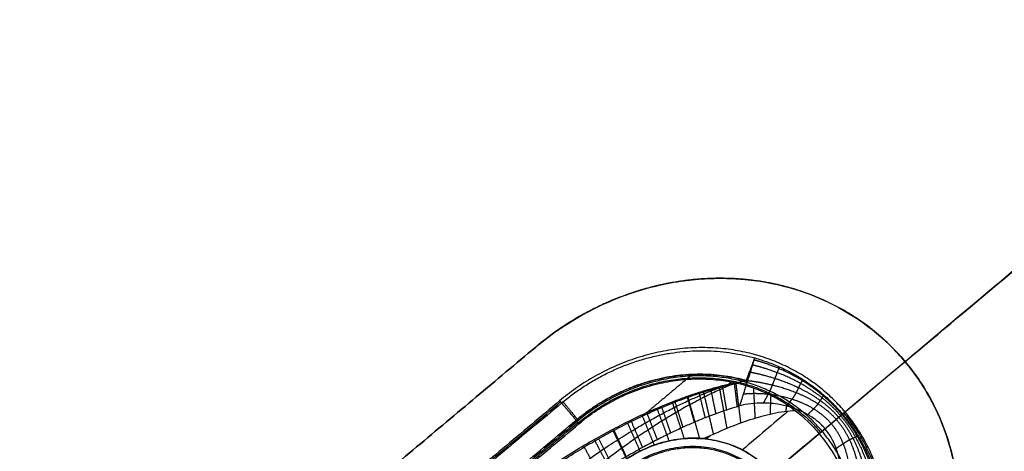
# Model space of a CAD drawing. Header units: millimetres. Extents: x -657 to 864, y -831 to 851.
# Tile 458 of 656: x 713 to 743, y -464 to -451. Entities that reach past the tile are written whole.
import ezdxf

# ---------------------------------------------------------------- set-up
doc = ezdxf.new("R2010")
doc.units = ezdxf.units.MM
doc.layers.add('Default', color=7, linetype='Continuous', true_color=0x000000)

msp = doc.modelspace()

# ---------------------------------------------------------------- linework, layer by layer
at = {"layer": 'Default'}
for points in [[(863.462, -524.357, 60.121), (781.241, -426.37, 60.121), (699.02, -328.383, 60.121)], [(862.692, -523.654, 60.335), (781.135, -426.459, 60.335), (699.579, -329.264, 60.335)], [(842.781, -633.288, 16.074), (715.467, -481.562, 16.074), (588.153, -329.835, 16.074)], [(842.26, -632.81, 16.311), (715.397, -481.62, 16.311), (588.534, -330.431, 16.311)], [(734.061, -340.304, 73.164), (540.134, -503.029, 73.164), (346.207, -665.753, 73.164)], [(733.511, -340.857, 72.922), (540.179, -503.082, 72.922), (346.847, -665.307, 72.922)], [(749.713, -752.794, -11.841), (602.007, -576.765, -11.841), (454.301, -400.737, -11.841)], [(749.32, -752.327, -11.588), (602.007, -576.765, -11.588), (454.693, -401.204, -11.588)], [(739.682, -461.242, 89.444), (764.726, -440.227, 89.444), (789.771, -419.213, 89.444)], [(789.771, -419.213, 89.698), (764.726, -440.227, 89.698), (739.682, -461.242, 89.698)], [(714.27, -472.81, 89.597), (721.426, -466.806, 89.597), (728.582, -460.801, 89.597)], [(728.582, -460.801, 89.343), (721.426, -466.806, 89.343), (714.27, -472.81, 89.343)], [(714.27, -472.81, 89.47), (721.426, -466.806, 89.47), (728.582, -460.801, 89.47)], [(728.582, -460.801, 89.597), (728.582, -460.801, 89.47), (728.582, -460.801, 89.343)], [(739.682, -461.242, 89.444), (739.682, -461.242, 89.571), (739.682, -461.242, 89.698)]]:
    msp.add_open_spline(points, degree=2, dxfattribs=at)
for points, knots in [([(812.669, -399.999, 89.698), (802.728, -408.341, 79.296), (772.356, -433.826, 50.656), (702.484, -492.455, 3.351), (640.49, -544.475, -11.841), (602.007, -576.765, -11.841)], [2.41548, 2.41548, 2.41548, 2.41548, 70.396144, 198.636056, 404.995527, 404.995527, 404.995527, 404.995527]), ([(812.115, -400.464, 89.444), (802.306, -408.694, 79.212), (772.084, -434.054, 50.758), (702.42, -492.509, 3.594), (640.465, -544.495, -11.588), (602.007, -576.765, -11.588)], [2.408267, 2.408267, 2.408267, 2.408267, 69.367076, 197.537893, 403.786179, 403.786179, 403.786179, 403.786179]), ([(739.682, -461.242, 89.444), (739.38, -460.883, 89.444), (738.882, -460.398, 89.442), (738.219, -459.928, 89.437), (737.917, -459.747, 89.434), (737.713, -459.631, 89.432), (737.607, -459.574, 89.431), (737.292, -459.415, 89.428), (737.077, -459.32, 89.426), (736.637, -459.15, 89.421), (736.411, -459.076, 89.418), (735.951, -458.948, 89.413), (735.602, -458.869, 89.408), (735.186, -458.806, 89.403), (735.006, -458.785, 89.401), (734.886, -458.772, 89.399), (734.827, -458.767, 89.398), (734.518, -458.741, 89.394), (734.145, -458.729, 89.39), (733.707, -458.745, 89.384), (733.488, -458.761, 89.381), (733.378, -458.77, 89.38), (733.331, -458.775, 89.38), (733.299, -458.778, 89.379), (733.284, -458.78, 89.379), (733.002, -458.81, 89.376), (732.607, -458.871, 89.371), (732.15, -458.976, 89.366), (731.923, -459.037, 89.364), (731.81, -459.07, 89.362), (731.761, -459.084, 89.362), (731.729, -459.094, 89.362), (731.714, -459.098, 89.361), (731.42, -459.188, 89.359), (731.148, -459.287, 89.356), (730.747, -459.454, 89.353), (730.549, -459.543, 89.351), (730.32, -459.656, 89.35), (730.223, -459.706, 89.349), (730.159, -459.74, 89.349), (730.128, -459.756, 89.348), (729.558, -460.063, 89.345), (729.053, -460.406, 89.343), (728.582, -460.801, 89.343)], [0, 0, 0, 0, 2.16185, 3.242775, 3.783237, 3.783237, 4.323699, 4.323699, 5.404624, 5.404624, 6.485549, 6.485549, 7.566474, 8.106936, 8.377168, 8.377168, 8.647399, 8.647399, 9.728324, 10.268786, 10.539017, 10.674133, 10.741691, 10.741691, 10.809249, 10.809249, 11.890173, 12.430636, 12.700867, 12.835983, 12.903541, 12.903541, 12.971098, 12.971098, 14.052023, 14.052023, 14.592486, 14.862717, 14.997832, 14.997832, 15.132948, 15.132948, 17.294798, 17.294798, 17.294798, 17.294798]), ([(728.582, -460.801, 89.597), (728.818, -460.603, 89.597), (729.062, -460.419, 89.598), (729.441, -460.161, 89.599), (729.633, -460.038, 89.6), (729.863, -459.903, 89.601), (729.962, -459.846, 89.601), (730.029, -459.809, 89.602), (730.064, -459.79, 89.602), (730.354, -459.634, 89.604), (730.617, -459.509, 89.606), (731.019, -459.341, 89.609), (731.222, -459.262, 89.611), (731.462, -459.179, 89.613), (731.583, -459.139, 89.614), (731.635, -459.123, 89.615), (731.669, -459.112, 89.615), (731.688, -459.106, 89.615), (731.963, -459.022, 89.618), (732.354, -458.923, 89.622), (732.815, -458.84, 89.627), (733.047, -458.807, 89.63), (733.164, -458.793, 89.631), (733.214, -458.787, 89.632), (733.247, -458.784, 89.632), (733.264, -458.782, 89.633), (733.532, -458.754, 89.636), (733.909, -458.732, 89.641), (734.345, -458.737, 89.646), (734.532, -458.746, 89.649), (734.656, -458.753, 89.65), (734.719, -458.758, 89.651), (735.755, -458.844, 89.664), (736.664, -459.098, 89.676), (738.357, -459.953, 89.693), (739.081, -460.526, 89.698), (739.682, -461.242, 89.698)], [0, 0, 0, 0, 1.083155, 1.083155, 1.624733, 1.895522, 2.030917, 2.030917, 2.166311, 2.166311, 3.249466, 3.249466, 3.791044, 4.061833, 4.197227, 4.264925, 4.264925, 4.332622, 4.332622, 5.415777, 5.957355, 6.228144, 6.363538, 6.431236, 6.431236, 6.498933, 6.498933, 7.582088, 8.123666, 8.394455, 8.394455, 8.665244, 8.665244, 12.997866, 12.997866, 17.330488, 17.330488, 17.330488, 17.330488]), ([(738.188, -472.251, 89.343), (738.442, -472.038, 89.343), (738.683, -471.813, 89.344), (739.022, -471.457, 89.345), (739.187, -471.275, 89.346), (739.371, -471.055, 89.347), (739.46, -470.943, 89.348), (739.498, -470.895, 89.349), (739.523, -470.862, 89.349), (739.536, -470.845, 89.349), (739.735, -470.585, 89.351), (739.908, -470.333, 89.353), (740.146, -469.945, 89.357), (740.26, -469.749, 89.358), (740.383, -469.515, 89.361), (740.442, -469.397, 89.362), (740.471, -469.338, 89.363), (740.484, -469.312, 89.363), (740.492, -469.295, 89.363), (740.496, -469.286, 89.363), (740.618, -469.032, 89.366), (740.775, -468.657, 89.371), (740.926, -468.21, 89.376), (740.993, -467.983, 89.379), (741.024, -467.869, 89.38), (741.037, -467.821, 89.381), (741.046, -467.788, 89.381), (741.051, -467.77, 89.382), (741.116, -467.515, 89.385), (741.192, -467.154, 89.389), (741.25, -466.73, 89.395), (741.271, -466.517, 89.398), (741.279, -466.426, 89.399), (741.284, -466.365, 89.4), (741.286, -466.333, 89.4), (741.319, -465.835, 89.406), (741.308, -465.375, 89.412), (741.202, -464.47, 89.423), (741.106, -464.028, 89.427), (740.693, -462.719, 89.439), (740.264, -461.935, 89.444), (739.682, -461.242, 89.444)], [0, 0, 0, 0, 1.081886, 1.081886, 1.622829, 1.893301, 2.028537, 2.096155, 2.096155, 2.163772, 2.163772, 3.245659, 3.245659, 3.786602, 4.057073, 4.192309, 4.259927, 4.293736, 4.293736, 4.327545, 4.327545, 5.409431, 5.950374, 6.220846, 6.356082, 6.423699, 6.423699, 6.491317, 6.491317, 7.573204, 8.114147, 8.384618, 8.519854, 8.519854, 8.65509, 8.65509, 10.818862, 10.818862, 12.982635, 12.982635, 17.310179, 17.310179, 17.310179, 17.310179]), ([(739.682, -461.242, 89.698), (739.973, -461.589, 89.698), (740.353, -462.144, 89.696), (740.646, -462.749, 89.692), (740.822, -463.164, 89.689), (740.901, -463.378, 89.687), (741.107, -464.031, 89.681), (741.202, -464.475, 89.676), (741.282, -465.154, 89.668), (741.306, -465.497, 89.664), (741.306, -465.902, 89.659), (741.299, -466.106, 89.657), (741.295, -466.194, 89.656), (741.291, -466.252, 89.655), (741.29, -466.281, 89.654), (741.271, -466.554, 89.651), (741.23, -466.918, 89.646), (741.151, -467.34, 89.641), (741.105, -467.551, 89.638), (741.079, -467.656, 89.637), (741.068, -467.701, 89.636), (741.061, -467.731, 89.636), (741.057, -467.745, 89.636), (740.986, -468.022, 89.632), (740.866, -468.408, 89.627), (740.693, -468.848, 89.622), (740.599, -469.066, 89.62), (740.549, -469.174, 89.619), (740.524, -469.228, 89.618), (740.513, -469.251, 89.618), (740.506, -469.266, 89.617), (740.503, -469.273, 89.617), (740.369, -469.553, 89.614), (740.224, -469.818, 89.612), (739.987, -470.206, 89.608), (739.862, -470.397, 89.606), (739.708, -470.615, 89.605), (739.628, -470.723, 89.604), (739.594, -470.769, 89.603), (739.571, -470.8, 89.603), (739.56, -470.814, 89.603), (739.149, -471.351, 89.599), (738.696, -471.825, 89.597), (738.188, -472.251, 89.597)], [0, 0, 0, 0, 2.1622, 3.2433, 3.2433, 4.3244, 4.3244, 6.486601, 6.486601, 7.567701, 8.108251, 8.378526, 8.513663, 8.513663, 8.648801, 8.648801, 9.729901, 10.270451, 10.540726, 10.675863, 10.743432, 10.743432, 10.811001, 10.811001, 11.892101, 12.432651, 12.702926, 12.838064, 12.905632, 12.939417, 12.939417, 12.973201, 12.973201, 14.054301, 14.054301, 14.594851, 14.865126, 15.000264, 15.067833, 15.067833, 15.135401, 15.135401, 17.297601, 17.297601, 17.297601, 17.297601])]:
    msp.add_open_spline(points, degree=3, knots=knots, dxfattribs=at)
msp.add_rational_spline([(738.188, -472.251, 89.52), (744.485, -466.967, 89.52), (739.682, -461.242, 89.52), (734.879, -455.518, 89.52), (728.582, -460.801, 89.52)], [1, 0.707106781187, 1, 0.707106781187, 1], degree=2, knots=[1.570796, 1.570796, 1.570796, 3.141593, 3.141593, 4.712389, 4.712389, 4.712389], dxfattribs=at)
at = {"layer": 'Default', "color": 18, "true_color": 0x000000}
for points, weights, degree in [([(737.879, -462.755, 91.536), (734.167, -458.332, 91.536), (729.301, -462.415, 91.536)], [1, 0.707106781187, 1], 2), ([(729.36, -462.484, 93.443), (732.029, -460.244, 93.443), (735.165, -461.131, 93.443)], [1, 0.873457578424, 1], 2), ([(734.908, -461.812, 94.152), (735.153, -461.164, 94.152), (735.165, -461.131, 93.443)], [1, 0.725374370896, 1], 2), ([(735.165, -461.131, 93.443), (736.764, -461.582, 93.443), (737.802, -462.82, 93.443)], [1, 0.961918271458, 1], 2), ([(729.796, -463.004, 94.152), (732.147, -461.031, 94.152), (734.908, -461.812, 94.152)], [1, 0.873458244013, 1], 2), ([(737.191, -463.333, 91.536), (734.004, -459.534, 91.536), (729.826, -463.04, 91.536)], [1, 0.707106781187, 1], 2), ([(729.86, -463.081, 92.652), (733.993, -459.613, 92.652), (737.146, -463.37, 92.652)], [1, 0.707106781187, 1], 2), ([(729.881, -463.106, 93.33), (732.051, -461.285, 93.33), (734.64, -461.889, 93.33)], [1, 0.884142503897, 1], 2), ([(734.908, -461.812, 94.152), (734.919, -461.784, 94.152), (734.93, -461.755, 94.15), (734.94, -461.727, 94.146)], [1.15916865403, 1.14039127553, 1.12327529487, 1.10782071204], 3), ([(734.92, -461.916, 94.157), (734.917, -461.882, 94.153), (734.915, -461.847, 94.152), (734.912, -461.812, 94.152)], [1.0051917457, 1.00279662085, 1.00123020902, 1.00049251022], 3), ([(733.998, -462.806, 94.516), (733.959, -462.615, 94.287), (733.905, -462.352, 94.152), (733.843, -462.055, 94.152)], [1.16323793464, 1.04610123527, 0.992005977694, 1.0009521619], 3), ([(734.098, -462.016, 93.33), (734.187, -462.501, 93.33), (734.266, -462.933, 93.543), (734.324, -463.251, 93.908)], [1.00041818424, 0.994631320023, 1.0489037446, 1.16323545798], 3), ([(734.319, -462.694, 94.488), (734.287, -462.503, 94.276), (734.244, -462.247, 94.152), (734.196, -461.96, 94.152)], [1.16323796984, 1.05076040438, 0.996409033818, 1.00018385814], 3), ([(734.64, -462.594, 94.46), (734.617, -462.404, 94.265), (734.586, -462.155, 94.152), (734.552, -461.878, 94.152)], [1.16323800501, 1.05547592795, 1.00106845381, 1.0000155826], 3), ([(734.593, -461.898, 93.33), (734.65, -462.359, 93.33), (734.7, -462.773, 93.518), (734.739, -463.09, 93.843)], [1.0000177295, 1.0011400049, 1.05554221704, 1.16322436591], 3), ([(735.123, -462.029, 93.345), (735.141, -462.379, 93.392), (735.157, -462.691, 93.545), (735.17, -462.946, 93.778)], [1.00880186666, 1.02820330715, 1.07967884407, 1.16322847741], 3), ([(733.351, -463.061, 94.574), (733.299, -462.874, 94.31), (733.222, -462.599, 94.152), (733.134, -462.282, 94.152)], [1.16323786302, 1.03680343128, 0.983815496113, 1.00427405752], 3), ([(733.152, -462.311, 93.33), (733.29, -462.799, 93.33), (733.413, -463.232, 93.557), (733.501, -463.544, 93.949)], [1.00454671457, 0.985002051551, 1.02846890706, 1.13494728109], 3), ([(733.677, -462.928, 94.545), (733.631, -462.738, 94.298), (733.566, -462.469, 94.152), (733.491, -462.161, 94.152)], [1.16323789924, 1.04147719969, 0.987833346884, 1.00230634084], 3), ([(733.62, -462.154, 93.33), (733.74, -462.663, 93.33), (733.845, -463.109, 93.569), (733.919, -463.425, 93.974)], [1.00195728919, 0.98873566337, 1.04249879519, 1.16324668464], 3), ([(735.643, -462.248, 93.405), (735.635, -462.461, 93.47), (735.628, -462.655, 93.576), (735.622, -462.825, 93.713)], [1.04106516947, 1.06826919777, 1.10898940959, 1.16322580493], 3), ([(729.36, -462.484, 93.443), (729.381, -462.51, 94.152), (729.796, -463.004, 94.152)], [1, 0.725374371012, 1], 2), ([(729.402, -462.449, 93.443), (729.424, -462.475, 94.152), (729.833, -462.973, 94.152)], [0.979325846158, 0.71783695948, 1], 2), ([(732.235, -462.674, 93.33), (732.362, -463.019, 93.33), (732.483, -463.346, 93.454), (732.585, -463.622, 93.688)], [1.01262810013, 0.988791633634, 0.998699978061, 1.04235313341], 3), ([(732.641, -463.384, 94.642), (732.578, -463.204, 94.337), (732.477, -462.918, 94.152), (732.359, -462.581, 94.152)], [1.16323778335, 1.02670934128, 0.975822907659, 1.01057848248], 3), ([(732.691, -462.485, 93.33), (732.822, -462.886, 93.33), (732.943, -463.256, 93.491), (733.04, -463.553, 93.784)], [1.00811845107, 0.986317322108, 1.00842443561, 1.07443979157], 3), ([(733.009, -463.212, 94.606), (732.951, -463.027, 94.322), (732.863, -462.746, 94.152), (732.76, -462.42, 94.152)], [1.1632378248, 1.03193235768, 0.979841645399, 1.00696568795], 3), ([(736.123, -462.526, 93.519), (736.111, -462.601, 93.557), (736.1, -462.673, 93.601), (736.09, -462.741, 93.65)], [1.10536398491, 1.12254167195, 1.14181974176, 1.16319819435], 3), ([(731.795, -463.821, 94.725), (731.723, -463.654, 94.371), (731.595, -463.356, 94.152), (731.441, -462.998, 94.152)], [1.1632376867, 1.01473406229, 0.967555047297, 1.02170064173], 3), ([(731.786, -462.877, 93.33), (731.913, -463.189, 93.33), (732.035, -463.488, 93.435), (732.141, -463.749, 93.638)], [1.01804936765, 0.991778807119, 0.994185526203, 1.0252695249], 3), ([(732.238, -463.586, 94.681), (732.17, -463.411, 94.353), (732.057, -463.119, 94.152), (731.921, -462.772, 94.152)], [1.16323773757, 1.02100738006, 0.971721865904, 1.01538119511], 3), ([(737.84, -462.787, 92.49), (741.523, -467.176, 92.49), (736.695, -471.227, 92.49)], [1, 0.707106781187, 1], 2), ([(736.725, -471.262, 91.536), (741.591, -467.179, 91.536), (737.879, -462.755, 91.536)], [1, 0.707106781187, 1], 2), ([(737.802, -462.82, 93.443), (738.84, -464.057, 93.443), (739.008, -465.71, 93.443)], [1, 0.96191856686, 1], 2), ([(731.307, -464.095, 94.775), (731.233, -463.938, 94.391), (731.09, -463.635, 94.152), (730.915, -463.265, 94.152)], [1.16323763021, 1.00782910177, 0.963386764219, 1.02991061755], 3), ([(731.342, -463.092, 93.33), (731.475, -463.391, 93.33), (731.603, -463.679, 93.429), (731.715, -463.931, 93.622)], [1.02437902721, 0.994660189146, 0.992112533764, 1.01673606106], 3), ([(730.776, -464.412, 94.83), (730.701, -464.268, 94.415), (730.541, -463.96, 94.152), (730.343, -463.578, 94.152)], [1.16323756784, 1.00025092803, 0.959316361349, 1.0404338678], 3), ([(730.471, -463.557, 93.33), (730.638, -463.881, 93.33), (730.798, -464.191, 93.454), (730.934, -464.454, 93.692)], [1.03977598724, 0.997221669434, 0.988812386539, 1.01454813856], 3), ([(730.904, -463.319, 93.33), (731.049, -463.622, 93.33), (731.189, -463.913, 93.435), (731.311, -464.167, 93.639)], [1.031614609, 0.996757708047, 0.990724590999, 1.01351525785], 3), ([(730.982, -464.417, 93.141), (733.645, -462.183, 93.141), (735.676, -464.604, 93.141)], [1, 0.707106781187, 1], 2), ([(736.2, -470.636, 91.536), (740.378, -467.131, 91.536), (737.191, -463.333, 91.536)], [1, 0.707106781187, 1], 2), ([(730.037, -463.808, 93.33), (730.24, -464.176, 93.33), (730.431, -464.522, 93.492), (730.584, -464.799, 93.801)], [1.04904032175, 0.994762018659, 0.985540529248, 1.02137585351], 3)]:
    msp.add_rational_spline(points, weights, degree=degree, dxfattribs=at)
for points, degree, knots in [([(734.951, -461.817, 94.152), (734.986, -461.703, 94.15), (735.02, -461.599, 94.118), (735.057, -461.478, 94.054), (735.068, -461.444, 94.031), (735.081, -461.4, 93.997), (735.085, -461.387, 93.986), (735.091, -461.369, 93.969), (735.093, -461.361, 93.962), (735.096, -461.352, 93.953), (735.097, -461.348, 93.949), (735.098, -461.346, 93.947), (735.098, -461.346, 93.946), (735.119, -461.28, 93.879), (735.135, -461.228, 93.799), (735.158, -461.155, 93.625), (735.164, -461.135, 93.533), (735.165, -461.131, 93.443)], 3, [-1.518596, -1.518596, -1.518596, -1.518596, -1.138947, -1.138947, -0.949122, -0.949122, -0.85421, -0.85421, -0.806754, -0.783026, -0.771162, -0.771162, -0.759298, -0.759298, -0.379649, -0.379649, 0, 0, 0, 0]), ([(738.943, -465.718, 93.716), (738.931, -465.561, 93.706), (738.895, -465.247, 93.69), (738.806, -464.78, 93.673), (738.617, -464.174, 93.651), (738.268, -463.462, 93.632), (737.809, -462.813, 93.625), (737.249, -462.251, 93.642), (736.608, -461.786, 93.667), (736.045, -461.496, 93.688), (735.601, -461.325, 93.7), (735.298, -461.233, 93.71), (735.146, -461.193, 93.716)], 5, [-0.000078, -0.000078, -0.000078, -0.000078, -0.000078, -0.000078, 0.125, 0.250001, 0.375001, 0.500001, 0.625001, 0.750001, 0.875, 0.999986, 0.999986, 0.999986, 0.999986, 0.999986, 0.999986]), ([(738.786, -465.738, 93.944), (738.784, -465.584, 93.928), (738.767, -465.275, 93.902), (738.703, -464.81, 93.876), (738.544, -464.202, 93.843), (738.221, -463.485, 93.816), (737.775, -462.841, 93.809), (737.21, -462.303, 93.842), (736.559, -461.874, 93.885), (735.992, -461.612, 93.915), (735.548, -461.461, 93.927), (735.249, -461.379, 93.937), (735.099, -461.344, 93.944)], 5, [-0.000035, -0.000035, -0.000035, -0.000035, -0.000035, -0.000035, 0.125, 0.250001, 0.375001, 0.500001, 0.625001, 0.750001, 0.875, 1, 1, 1, 1, 1, 1]), ([(735.694, -461.95, 94.175), (735.71, -461.911, 94.163), (735.741, -461.831, 94.134), (735.787, -461.708, 94.07), (735.845, -461.557, 93.933), (735.888, -461.453, 93.745), (735.908, -461.416, 93.592), (735.918, -461.406, 93.492), (735.921, -461.405, 93.443)], 5, [0.4403445, 0.4403445, 0.4403445, 0.4403445, 0.4403445, 0.4403445, 0.5802584, 0.7201723, 0.8600861, 0.9999986, 0.9999986, 0.9999986, 0.9999986, 0.9999986, 0.9999986]), ([(734.715, -462.572, 94.454), (734.728, -462.53, 94.415), (734.743, -462.481, 94.375), (734.771, -462.393, 94.318), (734.781, -462.362, 94.299), (734.797, -462.311, 94.272), (734.805, -462.285, 94.259), (734.815, -462.252, 94.245), (734.82, -462.236, 94.238), (734.822, -462.229, 94.235), (734.824, -462.224, 94.233), (734.825, -462.22, 94.232), (734.832, -462.198, 94.223), (734.84, -462.172, 94.213), (734.855, -462.122, 94.198), (734.861, -462.104, 94.192), (734.873, -462.065, 94.182), (734.88, -462.043, 94.177), (734.915, -461.932, 94.155), (734.936, -461.863, 94.152), (734.951, -461.817, 94.152)], 3, [0, 0, 0, 0, 0.297176, 0.297176, 0.445764, 0.445764, 0.520058, 0.557206, 0.575779, 0.585066, 0.585066, 0.594353, 0.594353, 0.742941, 0.742941, 0.817235, 0.817235, 0.891529, 0.891529, 1.188705, 1.188705, 1.188705, 1.188705]), ([(738.295, -465.802, 94.152), (738.322, -465.654, 94.142), (738.361, -465.352, 94.133), (738.371, -464.892, 94.141), (738.293, -464.279, 94.153), (738.051, -463.563, 94.162), (737.655, -462.939, 94.166), (737.089, -462.476, 94.191), (736.426, -462.15, 94.2), (735.846, -461.973, 94.185), (735.399, -461.879, 94.161), (735.099, -461.834, 94.152), (734.951, -461.817, 94.152)], 5, [-8.666014, -8.666014, -8.666014, -8.666014, -8.666014, -8.666014, -7.582759, -6.499505, -5.41625, -4.332995, -3.249746, -2.166498, -1.083249, 0, 0, 0, 0, 0, 0]), ([(738.56, -465.767, 94.096), (738.572, -465.617, 94.08), (738.581, -465.31, 94.055), (738.552, -464.847, 94.036), (738.432, -464.235, 94.013), (738.148, -463.517, 93.994), (737.724, -462.882, 93.991), (737.156, -462.382, 94.027), (736.497, -462.005, 94.066), (735.923, -461.784, 94.084), (735.478, -461.658, 94.086), (735.179, -461.591, 94.091), (735.031, -461.562, 94.096)], 5, [-0.0000067, -0.0000067, -0.0000067, -0.0000067, -0.0000067, -0.0000067, 0.1250003, 0.2500007, 0.375001, 0.5000013, 0.625001, 0.7500007, 0.8750003, 0.9999428, 0.9999428, 0.9999428, 0.9999428, 0.9999428, 0.9999428]), ([(736.411, -462.176, 94.193), (736.426, -462.147, 94.171), (736.455, -462.089, 94.123), (736.497, -461.999, 94.039), (736.549, -461.888, 93.894), (736.588, -461.813, 93.715), (736.608, -461.788, 93.575), (736.617, -461.783, 93.486), (736.621, -461.783, 93.443)], 5, [0.4403445, 0.4403445, 0.4403445, 0.4403445, 0.4403445, 0.4403445, 0.5802584, 0.7201723, 0.8600861, 0.9999972, 0.9999972, 0.9999972, 0.9999972, 0.9999972, 0.9999972]), ([(727.016, -466.765, 94.466), (727.197, -466.594, 94.45), (727.565, -466.254, 94.419), (728.139, -465.75, 94.376), (728.734, -465.255, 94.335), (729.34, -464.779, 94.298), (729.935, -464.336, 94.266), (730.507, -463.937, 94.239), (731.043, -463.585, 94.217), (731.54, -463.278, 94.199), (731.996, -463.013, 94.186), (732.414, -462.784, 94.175), (732.801, -462.586, 94.167), (733.163, -462.413, 94.161), (733.511, -462.258, 94.157), (733.855, -462.116, 94.153), (734.174, -461.996, 94.152), (734.381, -461.925, 94.152), (734.472, -461.896, 94.152)], 3, [0.130697, 0.130697, 0.130697, 0.130697, 1.20398, 2.287327, 3.410457, 4.518642, 5.582165, 6.5758, 7.486095, 8.310358, 9.052769, 9.720728, 10.325718, 10.883385, 11.411998, 11.928452, 12.442144, 12.840232, 12.840232, 12.840232, 12.840232]), ([(734.509, -461.916, 93.33), (734.375, -461.97, 93.33), (734.086, -462.093, 93.331), (733.654, -462.299, 93.336), (733.213, -462.531, 93.346), (732.785, -462.775, 93.359), (732.365, -463.03, 93.376), (731.955, -463.294, 93.395), (731.552, -463.567, 93.418), (731.157, -463.848, 93.444), (730.768, -464.138, 93.472), (730.377, -464.443, 93.504), (729.97, -464.771, 93.541), (729.535, -465.137, 93.585), (729.07, -465.543, 93.635), (728.617, -465.957, 93.69), (728.324, -466.236, 93.729), (728.191, -466.364, 93.747)], 3, [3.329329, 3.329329, 3.329329, 3.329329, 3.960576, 4.704382, 5.441563, 6.177771, 6.913975, 7.65011, 8.386977, 9.123641, 9.860148, 10.60827, 11.397457, 12.264098, 13.23376, 14.253221, 15.118064, 15.118064, 15.118064, 15.118064]), ([(734.64, -461.889, 93.33), (734.993, -461.971, 93.33), (735.308, -462.087, 93.351), (735.593, -462.223, 93.396), (735.603, -462.228, 93.398), (735.621, -462.237, 93.401), (735.649, -462.251, 93.406), (735.713, -462.284, 93.417), (735.767, -462.312, 93.428), (735.874, -462.371, 93.45), (735.942, -462.411, 93.467), (736.026, -462.463, 93.49), (736.041, -462.473, 93.494), (736.072, -462.493, 93.503), (736.119, -462.524, 93.517), (736.167, -462.556, 93.533), (736.261, -462.621, 93.564), (736.323, -462.667, 93.587), (736.385, -462.716, 93.613)], 3, [-2.857056, -2.857056, -2.857056, -2.857056, -1.428528, -1.428528, -1.383886, -1.383886, -1.339245, -1.249962, -1.071396, -1.071396, -0.714264, -0.714264, -0.624981, -0.624981, -0.535698, -0.357132, -0.357132, 0, 0, 0, 0]), ([(735.427, -462.484, 94.462), (735.455, -462.43, 94.42), (735.512, -462.324, 94.345), (735.572, -462.224, 94.293), (735.62, -462.127, 94.237), (735.67, -462.012, 94.194), (735.694, -461.95, 94.175)], 5, [0, 0, 0, 0, 0, 0, 0.2201723, 0.4403445, 0.4403445, 0.4403445, 0.4403445, 0.4403445, 0.4403445]), ([(737.877, -465.856, 94.231), (737.926, -465.715, 94.229), (738.004, -465.425, 94.241), (738.065, -464.98, 94.285), (738.046, -464.384, 94.344), (737.865, -463.681, 94.393), (737.512, -463.06, 94.406), (736.956, -462.621, 94.411), (736.298, -462.339, 94.374), (735.719, -462.22, 94.312), (735.273, -462.192, 94.259), (734.973, -462.204, 94.236), (734.825, -462.219, 94.231)], 5, [0, 0, 0, 0, 0, 0, 0.125, 0.250001, 0.375001, 0.500001, 0.625001, 0.750001, 0.875, 1, 1, 1, 1, 1, 1]), ([(736.121, -462.576, 94.517), (736.155, -462.53, 94.484), (736.222, -462.444, 94.423), (736.288, -462.37, 94.371), (736.339, -462.304, 94.3), (736.387, -462.221, 94.229), (736.411, -462.176, 94.193)], 5, [0, 0, 0, 0, 0, 0, 0.2201723, 0.4403445, 0.4403445, 0.4403445, 0.4403445, 0.4403445, 0.4403445]), ([(737.065, -462.51, 94.187), (737.079, -462.49, 94.158), (737.108, -462.451, 94.096), (737.147, -462.392, 93.998), (737.192, -462.322, 93.85), (737.225, -462.276, 93.685), (737.242, -462.261, 93.562), (737.249, -462.257, 93.482), (737.252, -462.257, 93.443)], 5, [0.4403445, 0.4403445, 0.4403445, 0.4403445, 0.4403445, 0.4403445, 0.5802584, 0.7201723, 0.8600861, 0.9999962, 0.9999962, 0.9999962, 0.9999962, 0.9999962, 0.9999962]), ([(734.715, -462.572, 94.454), (734.69, -462.579, 94.456), (734.558, -462.618, 94.467), (734.318, -462.693, 94.487), (733.997, -462.804, 94.516), (733.675, -462.927, 94.545), (733.345, -463.062, 94.575), (732.999, -463.215, 94.607), (732.628, -463.389, 94.643), (732.223, -463.591, 94.682), (731.777, -463.828, 94.727), (731.289, -464.102, 94.776), (730.758, -464.42, 94.831), (730.189, -464.78, 94.892), (729.59, -465.182, 94.957), (728.977, -465.616, 95.026), (728.371, -466.069, 95.096), (727.783, -466.532, 95.165), (727.403, -466.845, 95.211), (727.215, -467.003, 95.233)], 3, [0, 0, 0, 0, 0.108432, 0.577428, 1.046855, 1.518807, 2.001869, 2.511483, 3.064341, 3.674743, 4.35318, 5.106417, 5.938272, 6.846286, 7.818166, 8.83086, 9.85721, 10.847205, 11.828004, 11.828004, 11.828004, 11.828004]), ([(737.516, -465.889, 94.453), (737.563, -465.792, 94.444), (737.604, -465.686, 94.442), (737.656, -465.514, 94.446), (737.672, -465.455, 94.448), (737.693, -465.363, 94.453), (737.703, -465.317, 94.455), (737.713, -465.261, 94.459), (737.717, -465.237, 94.461), (737.72, -465.221, 94.462), (737.722, -465.212, 94.462), (737.741, -465.09, 94.471), (737.752, -464.975, 94.48), (737.759, -464.8, 94.494), (737.76, -464.742, 94.499), (737.757, -464.625, 94.509), (737.754, -464.567, 94.513), (737.739, -464.387, 94.527), (737.722, -464.271, 94.535), (737.686, -464.103, 94.546), (737.665, -464.021, 94.55), (737.637, -463.929, 94.555), (737.624, -463.89, 94.557), (737.615, -463.864, 94.558), (737.611, -463.852, 94.558), (737.523, -463.612, 94.568), (737.41, -463.416, 94.571), (737.205, -463.173, 94.571), (737.127, -463.097, 94.57), (736.997, -462.99, 94.567), (736.951, -462.956, 94.566), (736.879, -462.907, 94.564), (736.842, -462.883, 94.562), (736.804, -462.86, 94.561), (736.779, -462.844, 94.56), (736.764, -462.836, 94.559), (736.658, -462.775, 94.554), (736.558, -462.727, 94.548), (736.399, -462.663, 94.538), (736.344, -462.643, 94.534), (736.233, -462.607, 94.526), (736.175, -462.59, 94.522), (736.003, -462.546, 94.508), (735.887, -462.524, 94.498), (735.714, -462.501, 94.484), (735.656, -462.495, 94.479), (735.57, -462.489, 94.472), (735.526, -462.486, 94.469), (735.476, -462.485, 94.465), (735.454, -462.484, 94.464), (735.44, -462.484, 94.463), (735.433, -462.484, 94.462), (735.161, -462.481, 94.444), (734.923, -462.513, 94.436), (734.715, -462.572, 94.454)], 3, [0, 0, 0, 0, 0.49644, 0.49644, 0.744659, 0.744659, 0.868769, 0.930824, 0.961852, 0.961852, 0.992879, 0.992879, 1.489319, 1.489319, 1.737538, 1.737538, 1.985758, 1.985758, 2.482198, 2.482198, 2.730417, 2.854527, 2.916582, 2.916582, 2.978637, 2.978637, 3.971516, 3.971516, 4.467956, 4.467956, 4.716176, 4.716176, 4.840286, 4.90234, 4.90234, 4.964395, 4.964395, 5.460835, 5.460835, 5.709055, 5.709055, 5.957274, 5.957274, 6.453714, 6.453714, 6.701934, 6.701934, 6.826044, 6.888099, 6.919126, 6.919126, 6.950154, 6.950154, 7.943033, 7.943033, 7.943033, 7.943033]), ([(736.757, -462.832, 94.559), (736.795, -462.793, 94.531), (736.868, -462.72, 94.473), (736.935, -462.657, 94.409), (736.991, -462.602, 94.325), (737.041, -462.541, 94.234), (737.065, -462.51, 94.187)], 5, [-0.0000005, -0.0000005, -0.0000005, -0.0000005, -0.0000005, -0.0000005, 0.2201723, 0.4403445, 0.4403445, 0.4403445, 0.4403445, 0.4403445, 0.4403445]), ([(736.385, -462.716, 93.613), (736.166, -462.724, 93.639), (735.939, -462.757, 93.669), (735.482, -462.854, 93.733), (735.251, -462.919, 93.766), (734.558, -463.144, 93.87), (734.097, -463.337, 93.944), (733.642, -463.554, 94.02)], 3, [-3.967825, -3.967825, -3.967825, -3.967825, -2.975869, -2.975869, -1.983913, -1.983913, 0, 0, 0, 0]), ([(737.278, -463.26, 94.571), (737.318, -463.226, 94.545), (737.395, -463.161, 94.485), (737.466, -463.102, 94.41), (737.53, -463.048, 94.321), (737.587, -463, 94.222), (737.613, -462.978, 94.171)], 5, [-0.0000002, -0.0000002, -0.0000002, -0.0000002, -0.0000002, -0.0000002, 0.2201723, 0.4403445, 0.4403445, 0.4403445, 0.4403445, 0.4403445, 0.4403445]), ([(737.613, -462.978, 94.171), (737.63, -462.964, 94.138), (737.662, -462.938, 94.071), (737.704, -462.902, 93.967), (737.75, -462.863, 93.82), (737.781, -462.837, 93.669), (737.796, -462.825, 93.555), (737.801, -462.821, 93.48), (737.802, -462.82, 93.443)], 5, [0.4403445, 0.4403445, 0.4403445, 0.4403445, 0.4403445, 0.4403445, 0.5802584, 0.7201723, 0.8600861, 0.9999958, 0.9999958, 0.9999958, 0.9999958, 0.9999958, 0.9999958]), ([(733.642, -463.554, 94.02), (733.477, -463.539, 93.929), (733.288, -463.534, 93.854), (732.863, -463.566, 93.734), (732.631, -463.603, 93.689), (732.353, -463.681, 93.657), (732.324, -463.689, 93.654), (732.264, -463.707, 93.648), (732.235, -463.717, 93.645), (732.145, -463.747, 93.637), (732.085, -463.769, 93.633), (731.906, -463.84, 93.624), (731.786, -463.894, 93.621), (731.431, -464.079, 93.624), (731.219, -464.221, 93.642), (730.984, -464.411, 93.682), (730.938, -464.45, 93.691), (730.851, -464.528, 93.711), (730.809, -464.567, 93.722), (730.689, -464.684, 93.758), (730.616, -464.761, 93.785), (730.419, -464.988, 93.878), (730.314, -465.132, 93.955), (730.219, -465.279, 94.058), (730.209, -465.294, 94.068), (730.19, -465.324, 94.091), (730.181, -465.339, 94.103), (730.154, -465.383, 94.138), (730.137, -465.412, 94.162), (730.089, -465.495, 94.238), (730.062, -465.546, 94.291), (730.031, -465.605, 94.362), (730.026, -465.616, 94.375), (730.015, -465.637, 94.402), (730, -465.668, 94.444), (729.986, -465.697, 94.486), (729.961, -465.75, 94.573), (729.947, -465.782, 94.634), (729.935, -465.809, 94.696)], 3, [-6.843962, -6.843962, -6.843962, -6.843962, -5.988467, -5.988467, -5.132971, -5.132971, -5.026034, -5.026034, -4.919098, -4.919098, -4.705224, -4.705224, -4.277476, -4.277476, -3.421981, -3.421981, -3.208107, -3.208107, -2.994233, -2.994233, -2.566486, -2.566486, -1.71099, -1.71099, -1.604054, -1.604054, -1.497117, -1.497117, -1.283243, -1.283243, -0.855495, -0.855495, -0.748558, -0.748558, -0.641621, -0.427748, -0.427748, 0, 0, 0, 0]), ([(733.642, -463.554, 94.02), (733.74, -463.563, 94.074), (733.839, -463.577, 94.126), (733.989, -463.605, 94.198), (734.064, -463.621, 94.233), (734.139, -463.639, 94.267), (734.189, -463.653, 94.289), (734.215, -463.66, 94.3), (734.334, -463.694, 94.351), (734.428, -463.727, 94.388), (734.611, -463.8, 94.455), (734.702, -463.841, 94.486), (734.96, -463.974, 94.566), (735.123, -464.08, 94.606), (735.347, -464.259, 94.645), (735.419, -464.322, 94.655), (735.522, -464.422, 94.665), (735.572, -464.474, 94.669), (735.628, -464.535, 94.671), (735.655, -464.567, 94.672), (735.669, -464.583, 94.672), (735.675, -464.591, 94.672), (735.678, -464.594, 94.672), (735.68, -464.596, 94.672), (735.682, -464.598, 94.672), (735.682, -464.599, 94.672)], 3, [0, 0, 0, 0, 0.443989, 0.443989, 0.665983, 0.776981, 0.776981, 0.887978, 0.887978, 1.331967, 1.331967, 1.775956, 1.775956, 2.663934, 2.663934, 3.107923, 3.107923, 3.329917, 3.440915, 3.496413, 3.524162, 3.538037, 3.544974, 3.544974, 3.551912, 3.551912, 3.551912, 3.551912]), ([(737.609, -463.847, 94.559), (737.653, -463.816, 94.531), (737.741, -463.757, 94.468), (737.823, -463.7, 94.388), (737.905, -463.646, 94.301), (737.978, -463.604, 94.209), (738.013, -463.586, 94.161)], 5, [0.0000011, 0.0000011, 0.0000011, 0.0000011, 0.0000011, 0.0000011, 0.2201723, 0.4403445, 0.4403445, 0.4403445, 0.4403445, 0.4403445, 0.4403445]), ([(738.013, -463.586, 94.161), (738.035, -463.575, 94.131), (738.077, -463.554, 94.068), (738.134, -463.528, 93.966), (738.197, -463.501, 93.823), (738.238, -463.482, 93.674), (738.255, -463.469, 93.559), (738.26, -463.462, 93.482), (738.26, -463.459, 93.443)], 5, [0.4403445, 0.4403445, 0.4403445, 0.4403445, 0.4403445, 0.4403445, 0.5802584, 0.7201723, 0.8600861, 0.9999962, 0.9999962, 0.9999962, 0.9999962, 0.9999962, 0.9999962])]:
    msp.add_open_spline(points, degree=degree, knots=knots, dxfattribs=at)
for points, degree in [([(735.099, -461.344, 93.945), (735.094, -461.344, 93.945), (735.09, -461.343, 93.946), (735.086, -461.342, 93.946)], 3), ([(726.561, -466.223, 94.152), (726.756, -466.059, 94.152), (727.156, -465.734, 94.152), (727.764, -465.265, 94.152), (728.426, -464.786, 94.152), (729.085, -464.341, 94.152), (729.733, -463.932, 94.152), (730.348, -463.571, 94.152), (730.92, -463.258, 94.152), (731.446, -462.992, 94.152), (731.926, -462.767, 94.152), (732.363, -462.577, 94.152), (732.763, -462.417, 94.152), (733.134, -462.28, 94.152), (733.489, -462.16, 94.152), (733.84, -462.053, 94.152), (734.193, -461.959, 94.152), (734.548, -461.877, 94.152), (734.788, -461.832, 94.152), (734.908, -461.812, 94.152)], 3), ([(733.285, -461.625, 94.152), (732.6, -462.2, 94.152), (731.915, -462.774, 94.152)], 2), ([(734.908, -461.812, 94.152), (734.916, -461.813, 94.152), (734.93, -461.814, 94.152), (734.944, -461.816, 94.152), (734.951, -461.817, 94.152)], 3), ([(727.363, -465.653, 93.33), (727.629, -465.444, 93.33), (728.138, -465.059, 93.33), (728.829, -464.574, 93.33), (729.44, -464.172, 93.33), (729.993, -463.831, 93.33), (730.534, -463.518, 93.33), (731.087, -463.219, 93.33), (731.65, -462.937, 93.33), (732.221, -462.676, 93.33), (732.802, -462.436, 93.33), (733.392, -462.222, 93.33), (733.996, -462.037, 93.33), (734.422, -461.933, 93.33), (734.64, -461.889, 93.33)], 3), ([(734.463, -461.851, 93.33), (734.401, -461.903, 93.33), (734.338, -461.955, 93.33)], 2), ([(729.301, -462.415, 91.536), (722.432, -468.179, 91.536), (715.562, -473.943, 91.536)], 2), ([(715.591, -473.978, 92.49), (722.461, -468.214, 92.49), (729.33, -462.45, 92.49)], 2), ([(729.36, -462.484, 93.443), (722.49, -468.248, 93.443), (715.621, -474.013, 93.443)], 2), ([(729.301, -462.415, 91.536), (729.33, -462.45, 92.49), (729.36, -462.484, 93.443)], 2), ([(736.161, -462.732, 93.64), (735.707, -463.118, 93.932), (735.252, -463.504, 94.224), (734.798, -463.89, 94.516)], 3), ([(736.385, -462.716, 93.613), (736.64, -462.915, 93.716), (736.886, -463.151, 93.768), (737.101, -463.408, 93.768)], 3), ([(737.879, -462.755, 91.536), (737.535, -463.044, 91.536), (737.191, -463.333, 91.536)], 2), ([(737.802, -462.82, 93.443), (737.84, -462.787, 92.49), (737.879, -462.755, 91.536)], 2), ([(716.057, -474.532, 94.152), (722.926, -468.768, 94.152), (729.796, -463.004, 94.152)], 2), ([(729.826, -463.04, 91.536), (722.956, -468.804, 91.536), (716.087, -474.568, 91.536)], 2), ([(716.114, -474.601, 92.433), (722.984, -468.837, 92.433), (729.853, -463.073, 92.433)], 2), ([(716.142, -474.634, 93.33), (723.011, -468.87, 93.33), (729.881, -463.106, 93.33)], 2), ([(737.278, -463.26, 94.571), (733.667, -466.29, 96.87), (730.056, -469.32, 99.169), (726.445, -472.35, 101.468)], 3), ([(729.826, -463.04, 91.536), (729.853, -463.073, 92.433), (729.881, -463.106, 93.33)], 2), ([(733.831, -463.466, 93.988), (733.793, -463.498, 94.013), (733.756, -463.53, 94.037), (733.718, -463.562, 94.062)], 3), ([(737.101, -463.408, 93.768), (736.628, -463.805, 94.07), (736.155, -464.202, 94.371), (735.682, -464.599, 94.672)], 3), ([(737.191, -463.333, 91.536), (737.146, -463.37, 92.652), (737.101, -463.408, 93.768)], 2), ([(737.101, -463.408, 93.768), (737.317, -463.665, 93.768), (737.506, -463.948, 93.716), (737.658, -464.234, 93.613)], 3)]:
    msp.add_open_spline(points, degree=degree, dxfattribs=at)
for points, weights, knots in [([(734.908, -461.812, 94.152), (732.176, -461.039, 94.152), (729.833, -462.973, 94.152), (729.814, -462.988, 94.152), (729.796, -463.004, 94.152)], [0.864228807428, 0.814013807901, 1, 0.998153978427, 0.996331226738], [15.797201, 15.797201, 15.797201, 23.146024, 23.146024, 23.218965, 23.218965, 23.218965]), ([(732.75, -469.847, 92.881), (734.734, -469.832, 92.881), (735.694, -468.035, 92.881), (736.653, -466.237, 92.881), (735.445, -464.797, 92.881), (734.237, -463.358, 92.881), (732.3, -463.99, 92.881), (730.363, -464.623, 92.881), (730.004, -466.575, 92.881)], [1, 0.838037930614, 1, 0.838037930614, 1, 0.838037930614, 1, 0.838037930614, 1], [-19.61723, -19.61723, -19.61723, -14.712923, -14.712923, -9.808615, -9.808615, -4.904308, -4.904308, 0, 0, 0]), ([(734.891, -469.077, 92.881), (737.354, -467.011, 92.881), (735.476, -464.772, 92.881), (733.597, -462.533, 92.881), (731.134, -464.6, 92.881)], [1, 0.707106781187, 1, 0.707106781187, 1], [0, 0, 0, 6.757295, 6.757295, 13.514591, 13.514591, 13.514591])]:
    msp.add_rational_spline(points, weights, degree=2, knots=knots, dxfattribs=at)

doc.saveas('drawing.dxf')
